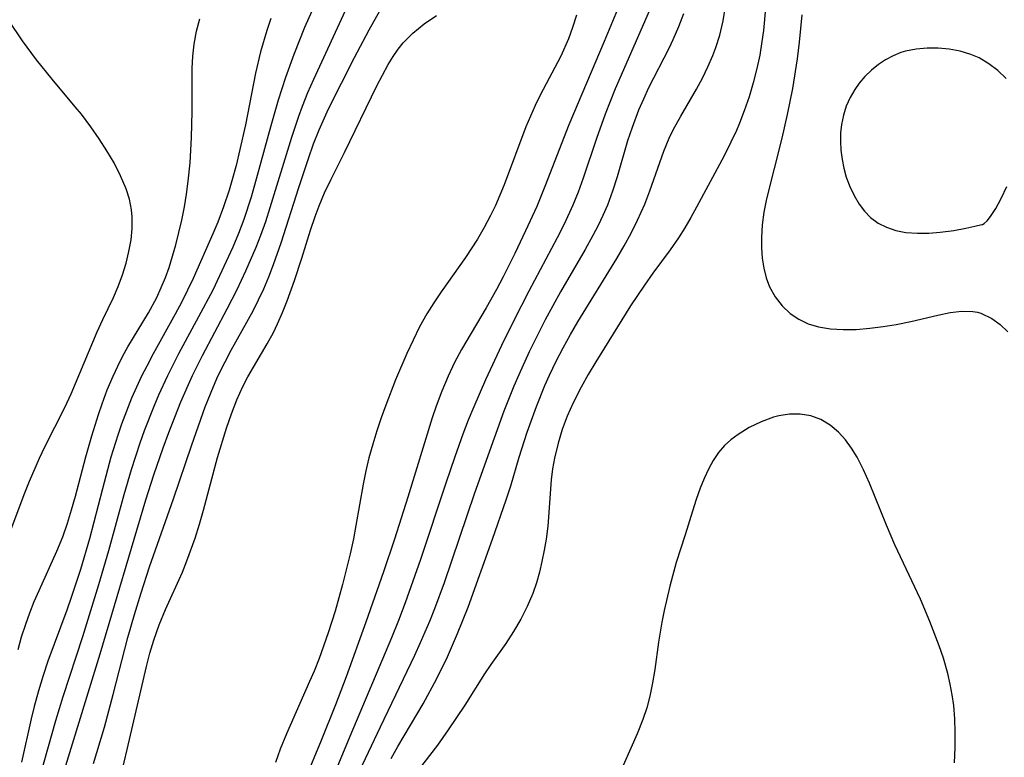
# Model space of a CAD drawing. Header units: metres. Extents: x 1073367 to 1082519, y 1569854 to 1574957.
# Tile 688 of 1056: x 1081082 to 1081201, y 1571117 to 1571206. Entities that reach past the tile are written whole.
import ezdxf

# ---------------------------------------------------------------- set-up
doc = ezdxf.new("R2010")
doc.units = ezdxf.units.M
doc.layers.add('CGG_CurvaNivelLidar_v1', color=253, linetype='Continuous', lineweight=30)

msp = doc.modelspace()

# ---------------------------------------------------------------- linework, layer by layer
at = {"layer": 'CGG_CurvaNivelLidar_v1'}
for p, q in [((1081116.8689, 1571205.3068, 75.5), (1081119.8618, 1571212.0963, 75.5)), ((1081156.6052, 1571212.4251, 74.5), (1081152.9702, 1571203.5775, 74.5)), ((1081117.9201, 1571199.0554, 75), (1081122.0022, 1571207.8599, 75)), ((1081124.6001, 1571205.0055, 74.5), (1081126.2541, 1571207.9108, 74.5)), ((1081158.3901, 1571207.2335, 75), (1081154.2974, 1571197.859, 75)), ((1081167.296, 1571206.0733, 76), (1081167.5904, 1571207.8415, 76)), ((1081172.393, 1571207.6218, 76.5), (1081172.1539, 1571204.9111, 76.5)), ((1081082.7991, 1571203.6507, 77), (1081081.1713, 1571206.1154, 77)), ((1081103.7799, 1571204.8117, 76.5), (1081104.1949, 1571206.3089, 76.5)), ((1081112.7478, 1571206.3637, 76), (1081112.2621, 1571204.8978, 76)), ((1081131.2445, 1571205.7188, 74), (1081132.7324, 1571206.7106, 74)), ((1081149.6167, 1571206.7521, 74), (1081149.1423, 1571205.2525, 74)), ((1081162.5084, 1571206.9268, 75.5), (1081161.903, 1571205.3442, 75.5)), ((1081166.887, 1571204.3398, 76), (1081167.296, 1571206.0733, 76)), ((1081176.7844, 1571206.8122, 77), (1081176.4724, 1571203.4839, 77)), ((1081103.4954, 1571203.2662, 76.5), (1081103.7799, 1571204.8117, 76.5)), ((1081112.2621, 1571204.8978, 76), (1081111.5104, 1571202.321, 76)), ((1081115.571, 1571202.0528, 75.5), (1081116.8689, 1571205.3068, 75.5)), ((1081122.8541, 1571201.6646, 74.5), (1081124.6001, 1571205.0055, 74.5)), ((1081129.8657, 1571204.6016, 74), (1081131.2445, 1571205.7188, 74)), ((1081149.1423, 1571205.2525, 74), (1081148.6527, 1571203.9214, 74)), ((1081161.903, 1571205.3442, 75.5), (1081161.2342, 1571203.7895, 75.5)), ((1081172.1539, 1571204.9111, 76.5), (1081171.9805, 1571203.5642, 76.5)), ((1081084.4829, 1571201.3565, 77), (1081082.7991, 1571203.6507, 77)), ((1081128.733, 1571203.4205, 74), (1081129.8657, 1571204.6016, 74)), ((1081148.6527, 1571203.9214, 74), (1081147.7261, 1571201.8326, 74)), ((1081152.9702, 1571203.5775, 74.5), (1081148.6796, 1571193.5296, 74.5)), ((1081161.2342, 1571203.7895, 75.5), (1081160.7386, 1571202.737, 75.5)), ((1081166.4164, 1571202.8651, 76), (1081166.887, 1571204.3398, 76)), ((1081171.9805, 1571203.5642, 76.5), (1081171.7085, 1571201.9321, 76.5)), ((1081103.3456, 1571201.8112, 76.5), (1081103.4954, 1571203.2662, 76.5)), ((1081127.4961, 1571201.7536, 74), (1081128.123, 1571202.6533, 74)), ((1081128.123, 1571202.6533, 74), (1081128.733, 1571203.4205, 74)), ((1081160.7386, 1571202.737, 75.5), (1081158.3199, 1571197.983, 75.5)), ((1081166.0492, 1571201.8992, 76), (1081166.4164, 1571202.8651, 76)), ((1081176.4724, 1571203.4839, 77), (1081176.218, 1571201.4839, 77)), ((1081189.2847, 1571202.4004, 77.5), (1081188.7431, 1571202.2388, 77.5)), ((1081190.5701, 1571202.6551, 77.5), (1081189.2847, 1571202.4004, 77.5)), ((1081191.8936, 1571202.7721, 77.5), (1081190.5701, 1571202.6551, 77.5)), ((1081193.2341, 1571202.7687, 77.5), (1081191.8936, 1571202.7721, 77.5)), ((1081194.5719, 1571202.6503, 77.5), (1081193.2341, 1571202.7687, 77.5)), ((1081195.8867, 1571202.4108, 77.5), (1081194.5719, 1571202.6503, 77.5)), ((1081197.1556, 1571202.0315, 77.5), (1081195.8867, 1571202.4108, 77.5)), ((1081086.3747, 1571199.0283, 77), (1081084.4829, 1571201.3565, 77)), ((1081103.2773, 1571200.3313, 76.5), (1081103.3456, 1571201.8112, 76.5)), ((1081111.5104, 1571202.321, 76), (1081110.9026, 1571199.7515, 76)), ((1081114.5658, 1571199.2879, 75.5), (1081115.571, 1571202.0528, 75.5)), ((1081119.7185, 1571195.446, 74.5), (1081122.8541, 1571201.6646, 74.5)), ((1081126.9147, 1571200.8121, 74), (1081127.4961, 1571201.7536, 74)), ((1081147.7261, 1571201.8326, 74), (1081145.22, 1571197.1181, 74)), ((1081165.4553, 1571200.5188, 76), (1081166.0492, 1571201.8992, 76)), ((1081171.7085, 1571201.9321, 76.5), (1081171.3695, 1571200.3144, 76.5)), ((1081176.218, 1571201.4839, 77), (1081175.6521, 1571197.8991, 77)), ((1081186.8881, 1571201.3695, 77.5), (1081186.0272, 1571200.7987, 77.5)), ((1081187.7939, 1571201.8553, 77.5), (1081186.8881, 1571201.3695, 77.5)), ((1081188.7431, 1571202.2388, 77.5), (1081187.7939, 1571201.8553, 77.5)), ((1081198.1637, 1571201.5919, 77.5), (1081197.1556, 1571202.0315, 77.5)), ((1081199.357, 1571200.8961, 77.5), (1081198.1637, 1571201.5919, 77.5)), ((1081103.2793, 1571195.1245, 76.5), (1081103.2773, 1571200.3313, 76.5)), ((1081126.2127, 1571199.5386, 74), (1081126.9147, 1571200.8121, 74)), ((1081164.8001, 1571199.1653, 76), (1081165.4553, 1571200.5188, 76)), ((1081171.3695, 1571200.3144, 76.5), (1081170.9324, 1571198.5972, 76.5)), ((1081185.181, 1571200.1246, 77.5), (1081184.3998, 1571199.3767, 77.5)), ((1081186.0272, 1571200.7987, 77.5), (1081185.181, 1571200.1246, 77.5)), ((1081200.4509, 1571200.0665, 77.5), (1081199.357, 1571200.8961, 77.5)), ((1081201.4216, 1571199.1166, 77.5), (1081200.4509, 1571200.0665, 77.5)), ((1081089.1698, 1571195.721, 77), (1081086.3747, 1571199.0283, 77)), ((1081110.9026, 1571199.7515, 76), (1081109.6854, 1571193.5343, 76)), ((1081113.6742, 1571196.5587, 75.5), (1081114.5658, 1571199.2879, 75.5)), ((1081117.2184, 1571197.4231, 75), (1081117.9201, 1571199.0554, 75)), ((1081125.5492, 1571198.2252, 74), (1081126.2127, 1571199.5386, 74)), ((1081164.0921, 1571197.84, 76), (1081164.8001, 1571199.1653, 76)), ((1081184.3998, 1571199.3767, 77.5), (1081183.6993, 1571198.5554, 77.5)), ((1081121.657, 1571190.2022, 74), (1081125.5492, 1571198.2252, 74)), ((1081154.2974, 1571197.859, 75), (1081153.0671, 1571194.8371, 75)), ((1081158.3199, 1571197.983, 75.5), (1081157.6949, 1571196.6431, 75.5)), ((1081162.1839, 1571194.5842, 76), (1081164.0921, 1571197.84, 76)), ((1081170.9324, 1571198.5972, 76.5), (1081170.4264, 1571196.9007, 76.5)), ((1081175.6521, 1571197.8991, 77), (1081175.03, 1571194.7614, 77)), ((1081183.1816, 1571197.8062, 77.5), (1081182.6228, 1571196.8143, 77.5)), ((1081183.6993, 1571198.5554, 77.5), (1081183.1816, 1571197.8062, 77.5)), ((1081112.7757, 1571193.4578, 75.5), (1081113.6742, 1571196.5587, 75.5)), ((1081116.5609, 1571195.7735, 75), (1081117.2184, 1571197.4231, 75)), ((1081145.22, 1571197.1181, 74), (1081144.6199, 1571195.8614, 74)), ((1081157.6949, 1571196.6431, 75.5), (1081157.1079, 1571195.2861, 75.5)), ((1081170.4264, 1571196.9007, 76.5), (1081169.8562, 1571195.2269, 76.5)), ((1081182.6228, 1571196.8143, 77.5), (1081182.1591, 1571195.7718, 77.5)), ((1081089.9066, 1571194.7994, 77), (1081089.1698, 1571195.721, 77)), ((1081116.1261, 1571194.5876, 75), (1081116.5609, 1571195.7735, 75)), ((1081118.5932, 1571192.9364, 74.5), (1081119.7185, 1571195.446, 74.5)), ((1081144.6199, 1571195.8614, 74), (1081143.5259, 1571193.278, 74)), ((1081157.1079, 1571195.2861, 75.5), (1081156.3153, 1571193.2222, 75.5)), ((1081182.1591, 1571195.7718, 77.5), (1081181.7993, 1571194.6898, 77.5)), ((1081091.0572, 1571193.2751, 77), (1081089.9066, 1571194.7994, 77)), ((1081103.2053, 1571192.008, 76.5), (1081103.2793, 1571195.1245, 76.5)), ((1081115.2745, 1571192.0475, 75), (1081116.1261, 1571194.5876, 75)), ((1081153.0671, 1571194.8371, 75), (1081152.0157, 1571191.8962, 75)), ((1081161.2809, 1571192.9366, 76), (1081162.1839, 1571194.5842, 76)), ((1081169.8562, 1571195.2269, 76.5), (1081169.2751, 1571193.7146, 76.5)), ((1081175.03, 1571194.7614, 77), (1081174.3666, 1571191.9054, 77)), ((1081181.7993, 1571194.6898, 77.5), (1081181.5591, 1571193.5763, 77.5)), ((1081092.0538, 1571191.8486, 77), (1081091.0572, 1571193.2751, 77)), ((1081109.6854, 1571193.5343, 76), (1081109.0325, 1571190.5421, 76)), ((1081111.1617, 1571187.4494, 75.5), (1081112.7757, 1571193.4578, 75.5)), ((1081117.9155, 1571191.2231, 74.5), (1081118.5932, 1571192.9364, 74.5)), ((1081143.5259, 1571193.278, 74), (1081140.8812, 1571186.2767, 74)), ((1081148.6796, 1571193.5296, 74.5), (1081145.8137, 1571186.1011, 74.5)), ((1081156.3153, 1571193.2222, 75.5), (1081155.7775, 1571191.5896, 75.5)), ((1081160.7922, 1571191.922, 76), (1081161.2809, 1571192.9366, 76)), ((1081169.2751, 1571193.7146, 76.5), (1081168.8998, 1571192.8296, 76.5)), ((1081181.5591, 1571193.5763, 77.5), (1081181.457, 1571192.5492, 77.5)), ((1081092.9859, 1571190.4, 77), (1081092.0538, 1571191.8486, 77)), ((1081103.011, 1571188.9674, 76.5), (1081103.2053, 1571192.008, 76.5)), ((1081112.6901, 1571183.5791, 75), (1081115.2745, 1571192.0475, 75)), ((1081152.0157, 1571191.8962, 75), (1081150.4245, 1571187.0986, 75)), ((1081160.1463, 1571190.369, 76), (1081160.7922, 1571191.922, 76)), ((1081168.8998, 1571192.8296, 76.5), (1081168.2502, 1571191.4371, 76.5)), ((1081174.3666, 1571191.9054, 77), (1081172.5164, 1571184.6247, 77)), ((1081181.457, 1571192.5492, 77.5), (1081181.4484, 1571191.5086, 77.5)), ((1081109.0325, 1571190.5421, 76), (1081108.571, 1571188.6457, 76)), ((1081117.2846, 1571189.489, 74.5), (1081117.9155, 1571191.2231, 74.5)), ((1081155.7775, 1571191.5896, 75.5), (1081154.5107, 1571187.2508, 75.5)), ((1081168.2502, 1571191.4371, 76.5), (1081167.4203, 1571189.8056, 76.5)), ((1081181.4484, 1571191.5086, 77.5), (1081181.5144, 1571190.4614, 77.5)), ((1081093.8425, 1571188.9327, 77), (1081092.9859, 1571190.4, 77)), ((1081116.1209, 1571185.9802, 74.5), (1081117.2846, 1571189.489, 74.5)), ((1081120.0123, 1571186.9679, 74), (1081121.657, 1571190.2022, 74)), ((1081158.4607, 1571185.5696, 76), (1081160.1463, 1571190.369, 76)), ((1081167.4203, 1571189.8056, 76.5), (1081164.0922, 1571183.5902, 76.5)), ((1081181.5144, 1571190.4614, 77.5), (1081181.65, 1571189.3691, 77.5)), ((1081181.65, 1571189.3691, 77.5), (1081181.8561, 1571188.2867, 77.5)), ((1081094.6358, 1571187.3839, 77), (1081093.8425, 1571188.9327, 77)), ((1081102.7969, 1571186.7279, 76.5), (1081103.011, 1571188.9674, 76.5)), ((1081108.571, 1571188.6457, 76), (1081108.0568, 1571186.7663, 76)), ((1081181.8561, 1571188.2867, 77.5), (1081182.1429, 1571187.2254, 77.5)), ((1081095.2955, 1571185.8156, 77), (1081094.6358, 1571187.3839, 77)), ((1081110.42, 1571184.8583, 75.5), (1081111.1617, 1571187.4494, 75.5)), ((1081119.2407, 1571185.3293, 74), (1081120.0123, 1571186.9679, 74)), ((1081150.4245, 1571187.0986, 75), (1081149.8205, 1571185.429, 75)), ((1081154.5107, 1571187.2508, 75.5), (1081153.9661, 1571185.5423, 75.5)), ((1081182.1429, 1571187.2254, 77.5), (1081182.5669, 1571186.0878, 77.5)), ((1081095.6957, 1571184.5566, 77), (1081095.2955, 1571185.8156, 77)), ((1081102.5958, 1571185.1812, 76.5), (1081102.7969, 1571186.7279, 76.5)), ((1081108.0568, 1571186.7663, 76), (1081107.7154, 1571185.6455, 76)), ((1081114.0087, 1571179.2944, 74.5), (1081116.1209, 1571185.9802, 74.5)), ((1081140.8812, 1571186.2767, 74), (1081139.8355, 1571183.8051, 74)), ((1081145.8137, 1571186.1011, 74.5), (1081144.8266, 1571183.6921, 74.5)), ((1081182.5669, 1571186.0878, 77.5), (1081183.0942, 1571185, 77.5)), ((1081200.8421, 1571184.6516, 77.5), (1081201.5073, 1571186.0748, 77.5)), ((1081102.3424, 1571183.6454, 76.5), (1081102.5958, 1571185.1812, 76.5)), ((1081107.7154, 1571185.6455, 76), (1081107.0477, 1571183.6467, 76)), ((1081109.5317, 1571182.1627, 75.5), (1081110.42, 1571184.8583, 75.5)), ((1081118.5925, 1571183.7651, 74), (1081119.2407, 1571185.3293, 74)), ((1081149.8205, 1571185.429, 75), (1081149.1798, 1571183.8264, 75)), ((1081153.9661, 1571185.5423, 75.5), (1081153.3449, 1571183.8615, 75.5)), ((1081157.8537, 1571183.9745, 76), (1081158.4607, 1571185.5696, 76)), ((1081172.5164, 1571184.6247, 77), (1081172.1949, 1571183.0001, 77)), ((1081183.0942, 1571185, 77.5), (1081183.7167, 1571183.9745, 77.5)), ((1081200.1723, 1571183.4255, 77.5), (1081200.8421, 1571184.6516, 77.5)), ((1081095.958, 1571183.2818, 77), (1081095.6957, 1571184.5566, 77)), ((1081102.0149, 1571182.0489, 76.5), (1081102.3424, 1571183.6454, 76.5)), ((1081107.0477, 1571183.6467, 76), (1081106.3588, 1571181.8089, 76)), ((1081112.1318, 1571181.8865, 75), (1081112.6901, 1571183.5791, 75)), ((1081118.1156, 1571182.4762, 74), (1081118.5925, 1571183.7651, 74)), ((1081139.8355, 1571183.8051, 74), (1081139.2479, 1571182.5763, 74)), ((1081144.8266, 1571183.6921, 74.5), (1081143.4718, 1571180.7306, 74.5)), ((1081149.1798, 1571183.8264, 75), (1081148.133, 1571181.5694, 75)), ((1081153.3449, 1571183.8615, 75.5), (1081152.8083, 1571182.6146, 75.5)), ((1081156.9858, 1571182.0223, 76), (1081157.8537, 1571183.9745, 76)), ((1081164.0922, 1571183.5902, 76.5), (1081163.3936, 1571182.3403, 76.5)), ((1081183.7167, 1571183.9745, 77.5), (1081184.3541, 1571183.1219, 77.5)), ((1081199.5392, 1571182.4571, 77.5), (1081200.1723, 1571183.4255, 77.5)), ((1081096.0426, 1571182.4297, 77), (1081095.958, 1571183.2818, 77)), ((1081096.0383, 1571181.0391, 77), (1081096.0426, 1571182.4297, 77)), ((1081117.5565, 1571180.8152, 74), (1081118.1156, 1571182.4762, 74)), ((1081139.2479, 1571182.5763, 74), (1081138.4922, 1571181.1296, 74)), ((1081152.8083, 1571182.6146, 75.5), (1081152.2201, 1571181.3873, 75.5)), ((1081163.3936, 1571182.3403, 76.5), (1081162.6663, 1571181.1091, 76.5)), ((1081172.1949, 1571183.0001, 77), (1081172.0065, 1571181.4766, 77)), ((1081184.3541, 1571183.1219, 77.5), (1081185.0824, 1571182.3461, 77.5)), ((1081185.0824, 1571182.3461, 77.5), (1081186.0104, 1571181.6674, 77.5)), ((1081199.1273, 1571181.9425, 77.5), (1081199.5392, 1571182.4571, 77.5)), ((1081095.8911, 1571179.6414, 77), (1081096.0383, 1571181.0391, 77)), ((1081101.2888, 1571179.0726, 76.5), (1081102.0149, 1571182.0489, 76.5)), ((1081106.3588, 1571181.8089, 76), (1081105.777, 1571180.3853, 76)), ((1081108.8907, 1571180.4725, 75.5), (1081109.5317, 1571182.1627, 75.5)), ((1081111.5334, 1571180.2092, 75), (1081112.1318, 1571181.8865, 75)), ((1081138.4922, 1571181.1296, 74), (1081137.6733, 1571179.7209, 74)), ((1081148.133, 1571181.5694, 75), (1081147.2773, 1571179.8974, 75)), ((1081152.2201, 1571181.3873, 75.5), (1081151.59, 1571180.1762, 75.5)), ((1081156.2024, 1571180.4658, 76), (1081156.9858, 1571182.0223, 76)), ((1081162.6663, 1571181.1091, 76.5), (1081161.9003, 1571179.9037, 76.5)), ((1081172.0065, 1571181.4766, 77), (1081171.9228, 1571179.9611, 77)), ((1081186.0104, 1571181.6674, 77.5), (1081187.0113, 1571181.1725, 77.5)), ((1081187.0113, 1571181.1725, 77.5), (1081188.1381, 1571180.8014, 77.5)), ((1081195.1261, 1571180.7956, 77.5), (1081196.5563, 1571181.0528, 77.5)), ((1081196.5563, 1571181.0528, 77.5), (1081197.6633, 1571181.2985, 77.5)), ((1081197.6633, 1571181.2985, 77.5), (1081198.5, 1571181.5237, 77.5)), ((1081198.5, 1571181.5237, 77.5), (1081198.5938, 1571181.4927, 77.5)), ((1081198.5938, 1571181.4927, 77.5), (1081198.7922, 1571181.6144, 77.5)), ((1081198.7922, 1571181.6144, 77.5), (1081199.1273, 1571181.9425, 77.5)), ((1081105.777, 1571180.3853, 76), (1081103.4003, 1571174.9831, 76)), ((1081108.1962, 1571178.8035, 75.5), (1081108.8907, 1571180.4725, 75.5)), ((1081110.9723, 1571178.7626, 75), (1081111.5334, 1571180.2092, 75)), ((1081116.5107, 1571177.465, 74), (1081117.5565, 1571180.8152, 74)), ((1081143.4718, 1571180.7306, 74.5), (1081142.1617, 1571178.0156, 74.5)), ((1081147.2773, 1571179.8974, 75), (1081143.8771, 1571173.4707, 75)), ((1081151.59, 1571180.1762, 75.5), (1081150.6527, 1571178.4975, 75.5)), ((1081155.3641, 1571178.9278, 76), (1081156.2024, 1571180.4658, 76)), ((1081161.9003, 1571179.9037, 76.5), (1081160.9062, 1571178.4715, 76.5)), ((1081171.9228, 1571179.9611, 77), (1081171.9281, 1571178.6979, 77)), ((1081188.1381, 1571180.8014, 77.5), (1081189.3561, 1571180.5635, 77.5)), ((1081189.3561, 1571180.5635, 77.5), (1081190.7249, 1571180.4565, 77.5)), ((1081190.7249, 1571180.4565, 77.5), (1081192.113, 1571180.4736, 77.5)), ((1081192.113, 1571180.4736, 77.5), (1081193.4749, 1571180.5789, 77.5)), ((1081193.4749, 1571180.5789, 77.5), (1081195.1261, 1571180.7956, 77.5)), ((1081095.6326, 1571178.2422, 77), (1081095.8911, 1571179.6414, 77)), ((1081100.9047, 1571177.6922, 76.5), (1081101.2888, 1571179.0726, 76.5)), ((1081107.427, 1571177.088, 75.5), (1081108.1962, 1571178.8035, 75.5)), ((1081109.7514, 1571175.9109, 75), (1081110.9723, 1571178.7626, 75)), ((1081113.0824, 1571176.6764, 74.5), (1081114.0087, 1571179.2944, 74.5)), ((1081137.6733, 1571179.7209, 74), (1081136.2229, 1571177.5429, 74)), ((1081154.4825, 1571177.4056, 76), (1081155.3641, 1571178.9278, 76)), ((1081171.9281, 1571178.6979, 77), (1081172.0128, 1571177.4585, 77)), ((1081095.2884, 1571176.847, 77), (1081095.6326, 1571178.2422, 77)), ((1081100.4764, 1571176.3288, 76.5), (1081100.9047, 1571177.6922, 76.5)), ((1081115.6227, 1571174.7458, 74), (1081116.5107, 1571177.465, 74)), ((1081136.2229, 1571177.5429, 74), (1081133.2936, 1571173.3999, 74)), ((1081142.1617, 1571178.0156, 74.5), (1081140.7621, 1571175.2144, 74.5)), ((1081150.6527, 1571178.4975, 75.5), (1081147.669, 1571173.3692, 75.5)), ((1081160.9062, 1571178.4715, 76.5), (1081158.8365, 1571175.6518, 76.5)), ((1081172.0128, 1571177.4585, 77), (1081172.1935, 1571176.2533, 77)), ((1081094.8641, 1571175.434, 77), (1081095.2884, 1571176.847, 77)), ((1081100.0373, 1571175.1105, 76.5), (1081100.4764, 1571176.3288, 76.5)), ((1081105.7796, 1571173.6486, 75.5), (1081107.427, 1571177.088, 75.5)), ((1081112.5057, 1571175.2023, 74.5), (1081113.0824, 1571176.6764, 74.5)), ((1081149.7851, 1571169.7656, 76), (1081154.4825, 1571177.4056, 76)), ((1081172.1935, 1571176.2533, 77), (1081172.4899, 1571175.0865, 77)), ((1081094.3556, 1571174.0443, 77), (1081094.8641, 1571175.434, 77)), ((1081099.5448, 1571173.9148, 76.5), (1081100.0373, 1571175.1105, 76.5)), ((1081108.7004, 1571173.6854, 75), (1081109.7514, 1571175.9109, 75)), ((1081111.8919, 1571173.7479, 74.5), (1081112.5057, 1571175.2023, 74.5)), ((1081140.7621, 1571175.2144, 74.5), (1081139.9505, 1571173.6704, 74.5)), ((1081158.8365, 1571175.6518, 76.5), (1081157.8175, 1571174.2119, 76.5)), ((1081172.4899, 1571175.0865, 77), (1081172.9095, 1571173.9816, 77)), ((1081093.77, 1571172.716, 77), (1081094.3556, 1571174.0443, 77)), ((1081098.9866, 1571172.7248, 76.5), (1081099.5448, 1571173.9148, 76.5)), ((1081103.4003, 1571174.9831, 76), (1081102.0316, 1571172.1832, 76)), ((1081114.7229, 1571172.2942, 74), (1081115.6227, 1571174.7458, 74)), ((1081157.8175, 1571174.2119, 76.5), (1081156.1346, 1571171.6814, 76.5)), ((1081172.9095, 1571173.9816, 77), (1081173.5754, 1571172.7699, 77)), ((1081092.4932, 1571170.0705, 77), (1081093.77, 1571172.716, 77)), ((1081097.9882, 1571170.8671, 76.5), (1081098.9866, 1571172.7248, 76.5)), ((1081104.0789, 1571170.4011, 75.5), (1081105.7796, 1571173.6486, 75.5)), ((1081107.4936, 1571171.3314, 75), (1081108.7004, 1571173.6854, 75)), ((1081111.2781, 1571172.4042, 74.5), (1081111.8919, 1571173.7479, 74.5)), ((1081133.2936, 1571173.3999, 74), (1081132.4043, 1571172.0744, 74)), ((1081139.9505, 1571173.6704, 74.5), (1081138.7288, 1571171.4705, 74.5)), ((1081143.8771, 1571173.4707, 75), (1081142.0717, 1571169.9461, 75)), ((1081147.669, 1571173.3692, 75.5), (1081145.857, 1571170.026, 75.5)), ((1081173.5754, 1571172.7699, 77), (1081174.4103, 1571171.688, 77)), ((1081102.0316, 1571172.1832, 76), (1081101.2317, 1571170.6767, 76)), ((1081110.6208, 1571171.0857, 74.5), (1081111.2781, 1571172.4042, 74.5)), ((1081114.1616, 1571170.9066, 74), (1081114.7229, 1571172.2942, 74)), ((1081132.4043, 1571172.0744, 74), (1081131.5617, 1571170.7208, 74)), ((1081156.1346, 1571171.6814, 76.5), (1081151.9456, 1571164.9516, 76.5)), ((1081174.4103, 1571171.688, 77), (1081175.4044, 1571170.7611, 77)), ((1081095.5124, 1571166.7461, 76.5), (1081097.9882, 1571170.8671, 76.5)), ((1081101.2317, 1571170.6767, 76), (1081098.5743, 1571165.9, 76)), ((1081101.6623, 1571165.9383, 75.5), (1081104.0789, 1571170.4011, 75.5)), ((1081104.5105, 1571165.7204, 75), (1081107.4936, 1571171.3314, 75)), ((1081107.9705, 1571166.3447, 74.5), (1081110.6208, 1571171.0857, 74.5)), ((1081113.5643, 1571169.5464, 74), (1081114.1616, 1571170.9066, 74)), ((1081131.5617, 1571170.7208, 74), (1081130.6983, 1571169.166, 74)), ((1081138.7288, 1571171.4705, 74.5), (1081135.7476, 1571166.4522, 74.5)), ((1081175.4044, 1571170.7611, 77), (1081176.4329, 1571170.0797, 77)), ((1081189.9496, 1571169.8126, 77), (1081193.1995, 1571170.5719, 77)), ((1081193.1995, 1571170.5719, 77), (1081194.6656, 1571170.878, 77)), ((1081194.6656, 1571170.878, 77), (1081196.0708, 1571171.0575, 77)), ((1081196.0708, 1571171.0575, 77), (1081197.4064, 1571171.0327, 77)), ((1081197.4064, 1571171.0327, 77), (1081197.9884, 1571170.9304, 77)), ((1081197.9884, 1571170.9304, 77), (1081198.3721, 1571170.8237, 77)), ((1081198.3721, 1571170.8237, 77), (1081199.7271, 1571170.177, 77)), ((1081091.8184, 1571168.5622, 77), (1081092.4932, 1571170.0705, 77)), ((1081113.0588, 1571168.4933, 74), (1081113.5643, 1571169.5464, 74)), ((1081130.6983, 1571169.166, 74), (1081129.9017, 1571167.5704, 74)), ((1081142.0717, 1571169.9461, 75), (1081140.5711, 1571166.9349, 75)), ((1081145.857, 1571170.026, 75.5), (1081143.9101, 1571166.1422, 75.5)), ((1081148.8789, 1571168.2348, 76), (1081149.7851, 1571169.7656, 76)), ((1081176.4329, 1571170.0797, 77), (1081177.5658, 1571169.5479, 77)), ((1081177.5658, 1571169.5479, 77), (1081178.7835, 1571169.1678, 77)), ((1081178.7835, 1571169.1678, 77), (1081180.247, 1571168.92, 77)), ((1081184.9877, 1571168.9942, 77), (1081186.5855, 1571169.1939, 77)), ((1081186.5855, 1571169.1939, 77), (1081188.1771, 1571169.4556, 77)), ((1081188.1771, 1571169.4556, 77), (1081189.9496, 1571169.8126, 77)), ((1081199.7271, 1571170.177, 77), (1081200.7132, 1571169.4487, 77)), ((1081200.7132, 1571169.4487, 77), (1081201.6391, 1571168.5682, 77)), ((1081088.6727, 1571161.1002, 77), (1081091.8184, 1571168.5622, 77)), ((1081112.3238, 1571167.1288, 74), (1081113.0588, 1571168.4933, 74)), ((1081147.9937, 1571166.6365, 76), (1081148.8789, 1571168.2348, 76)), ((1081180.247, 1571168.92, 77), (1081181.7743, 1571168.8315, 77)), ((1081181.7743, 1571168.8315, 77), (1081183.3444, 1571168.8644, 77)), ((1081183.3444, 1571168.8644, 77), (1081184.9877, 1571168.9942, 77)), ((1081109.9899, 1571163.1177, 74), (1081112.3238, 1571167.1288, 74)), ((1081129.9017, 1571167.5704, 74), (1081129.1534, 1571165.9453, 74)), ((1081140.5711, 1571166.9349, 75), (1081138.6242, 1571162.7935, 75)), ((1081094.2818, 1571164.4069, 76.5), (1081094.8783, 1571165.5884, 76.5)), ((1081094.8783, 1571165.5884, 76.5), (1081095.5124, 1571166.7461, 76.5)), ((1081098.5743, 1571165.9, 76), (1081097.7829, 1571164.4409, 76)), ((1081100.3266, 1571163.3046, 75.5), (1081101.6623, 1571165.9383, 75.5)), ((1081103.3081, 1571163.2871, 75), (1081104.5105, 1571165.7204, 75)), ((1081107.2307, 1571164.945, 74.5), (1081107.9705, 1571166.3447, 74.5)), ((1081129.1534, 1571165.9453, 74), (1081127.8001, 1571162.765, 74)), ((1081135.7476, 1571166.4522, 74.5), (1081134.8989, 1571164.8588, 74.5)), ((1081143.9101, 1571166.1422, 75.5), (1081142.647, 1571163.3814, 75.5)), ((1081147.1584, 1571165.0114, 76), (1081147.9937, 1571166.6365, 76)), ((1081093.7228, 1571163.2037, 76.5), (1081094.2818, 1571164.4069, 76.5)), ((1081097.7829, 1571164.4409, 76), (1081097.1691, 1571163.2247, 76)), ((1081106.3789, 1571163.2025, 74.5), (1081107.2307, 1571164.945, 74.5)), ((1081134.8989, 1571164.8588, 74.5), (1081134.1206, 1571163.2281, 74.5)), ((1081146.3618, 1571163.3308, 76), (1081147.1584, 1571165.0114, 76)), ((1081151.9456, 1571164.9516, 76.5), (1081151.0317, 1571163.4111, 76.5)), ((1081093.0327, 1571161.5587, 76.5), (1081093.7228, 1571163.2037, 76.5)), ((1081097.1691, 1571163.2247, 76), (1081095.9695, 1571160.5608, 76)), ((1081099.2502, 1571160.9491, 75.5), (1081100.3266, 1571163.3046, 75.5)), ((1081101.9167, 1571160.1075, 75), (1081103.3081, 1571163.2871, 75)), ((1081105.8371, 1571161.9847, 74.5), (1081106.3789, 1571163.2025, 74.5)), ((1081134.1206, 1571163.2281, 74.5), (1081133.3603, 1571161.4228, 74.5)), ((1081142.647, 1571163.3814, 75.5), (1081142.0595, 1571161.9947, 75.5)), ((1081145.8136, 1571162.0807, 76), (1081146.3618, 1571163.3308, 76)), ((1081151.0317, 1571163.4111, 76.5), (1081150.1755, 1571161.8739, 76.5)), ((1081109.3928, 1571161.9683, 74), (1081109.9899, 1571163.1177, 74)), ((1081127.8001, 1571162.765, 74), (1081126.6175, 1571159.7183, 74)), ((1081138.6242, 1571162.7935, 75), (1081137.2234, 1571159.5383, 75)), ((1081144.7963, 1571159.5459, 76), (1081145.8136, 1571162.0807, 76)), ((1081087.9058, 1571159.4416, 77), (1081088.6727, 1571161.1002, 77)), ((1081092.4059, 1571159.8831, 76.5), (1081093.0327, 1571161.5587, 76.5)), ((1081098.6795, 1571159.6086, 75.5), (1081099.2502, 1571160.9491, 75.5)), ((1081104.8411, 1571159.5044, 74.5), (1081105.8371, 1571161.9847, 74.5)), ((1081108.6549, 1571160.3445, 74), (1081109.3928, 1571161.9683, 74)), ((1081133.3603, 1571161.4228, 74.5), (1081132.6773, 1571159.5825, 74.5)), ((1081142.0595, 1571161.9947, 75.5), (1081140.8692, 1571158.9825, 75.5)), ((1081150.1755, 1571161.8739, 76.5), (1081149.2015, 1571159.9923, 76.5)), ((1081091.9727, 1571158.6051, 76.5), (1081092.4059, 1571159.8831, 76.5)), ((1081095.9695, 1571160.5608, 76), (1081095.3435, 1571159.0117, 76)), ((1081100.4547, 1571156.4301, 75), (1081101.9167, 1571160.1075, 75)), ((1081107.9973, 1571158.6685, 74), (1081108.6549, 1571160.3445, 74)), ((1081126.6175, 1571159.7183, 74), (1081126.0644, 1571158.1798, 74)), ((1081149.2015, 1571159.9923, 76.5), (1081148.5014, 1571158.4068, 76.5)), ((1081085.5051, 1571154.6916, 77), (1081087.9058, 1571159.4416, 77)), ((1081091.1777, 1571156.0183, 76.5), (1081091.9727, 1571158.6051, 76.5)), ((1081095.3435, 1571159.0117, 76), (1081094.7585, 1571157.444, 76)), ((1081097.527, 1571156.6789, 75.5), (1081098.6795, 1571159.6086, 75.5)), ((1081103.2073, 1571154.9286, 74.5), (1081104.8411, 1571159.5044, 74.5)), ((1081107.3998, 1571156.9536, 74), (1081107.9973, 1571158.6685, 74)), ((1081132.6773, 1571159.5825, 74.5), (1081132.2088, 1571158.182, 74.5)), ((1081137.2234, 1571159.5383, 75), (1081136.5602, 1571157.8954, 75)), ((1081140.8692, 1571158.9825, 75.5), (1081139.6685, 1571155.7305, 75.5)), ((1081143.6826, 1571156.4471, 76), (1081144.7963, 1571159.5459, 76)), ((1081175.323, 1571158.6299, 77), (1081174.0232, 1571158.4299, 77)), ((1081176.6114, 1571158.6472, 77), (1081175.323, 1571158.6299, 77)), ((1081177.863, 1571158.4484, 77), (1081176.6114, 1571158.6472, 77)), ((1081179.0656, 1571157.9987, 77), (1081177.863, 1571158.4484, 77)), ((1081094.7585, 1571157.444, 76), (1081094.3022, 1571156.1187, 76)), ((1081126.0644, 1571158.1798, 74), (1081125.5421, 1571156.6315, 74)), ((1081132.2088, 1571158.182, 74.5), (1081129.2926, 1571148.6313, 74.5)), ((1081136.5602, 1571157.8954, 75), (1081135.926, 1571156.2413, 75)), ((1081148.5014, 1571158.4068, 76.5), (1081147.8984, 1571156.7802, 76.5)), ((1081171.8738, 1571157.7286, 77), (1081170.4455, 1571157.0225, 77)), ((1081173.36, 1571158.2633, 77), (1081171.8738, 1571157.7286, 77)), ((1081174.0232, 1571158.4299, 77), (1081173.36, 1571158.2633, 77)), ((1081180.1916, 1571157.3242, 77), (1081179.0656, 1571157.9987, 77)), ((1081181.2258, 1571156.4541, 77), (1081180.1916, 1571157.3242, 77)), ((1081094.3022, 1571156.1187, 76), (1081093.4677, 1571153.4374, 76)), ((1081096.995, 1571155.1965, 75.5), (1081097.527, 1571156.6789, 75.5)), ((1081099.7661, 1571154.5728, 75), (1081100.4547, 1571156.4301, 75)), ((1081106.3169, 1571153.4156, 74), (1081107.3998, 1571156.9536, 74)), ((1081125.5421, 1571156.6315, 74), (1081125.0394, 1571155.0106, 74)), ((1081135.926, 1571156.2413, 75), (1081134.943, 1571153.4907, 75)), ((1081142.7193, 1571153.4635, 76), (1081143.6826, 1571156.4471, 76)), ((1081147.8984, 1571156.7802, 76.5), (1081147.3925, 1571155.1195, 76.5)), ((1081169.0978, 1571156.1894, 77), (1081168.2404, 1571155.5575, 77)), ((1081170.4455, 1571157.0225, 77), (1081169.0978, 1571156.1894, 77)), ((1081182.0434, 1571155.5517, 77), (1081181.2258, 1571156.4541, 77)), ((1081090.4601, 1571153.479, 76.5), (1081091.1777, 1571156.0183, 76.5)), ((1081095.9506, 1571151.953, 75.5), (1081096.995, 1571155.1965, 75.5)), ((1081101.0324, 1571148.422, 74.5), (1081103.2073, 1571154.9286, 74.5)), ((1081125.0394, 1571155.0106, 74), (1081124.5891, 1571153.3757, 74)), ((1081139.6685, 1571155.7305, 75.5), (1081137.3359, 1571149.1125, 75.5)), ((1081147.3925, 1571155.1195, 76.5), (1081146.9676, 1571153.3186, 76.5)), ((1081168.2404, 1571155.5575, 77), (1081167.4546, 1571154.8474, 77)), ((1081182.7857, 1571154.54, 77), (1081182.0434, 1571155.5517, 77)), ((1081084.8744, 1571153.3431, 77), (1081085.5051, 1571154.6916, 77)), ((1081098.6499, 1571151.331, 75), (1081099.7661, 1571154.5728, 75)), ((1081166.7278, 1571153.9937, 77), (1081166.0903, 1571153.0381, 77)), ((1081167.4546, 1571154.8474, 77), (1081166.7278, 1571153.9937, 77)), ((1081183.4595, 1571153.4399, 77), (1081182.7857, 1571154.54, 77)), ((1081083.661, 1571150.5449, 77), (1081084.8744, 1571153.3431, 77)), ((1081089.193, 1571148.7362, 76.5), (1081090.4601, 1571153.479, 76.5)), ((1081093.4677, 1571153.4374, 76), (1081092.4332, 1571149.6365, 76)), ((1081104.6429, 1571147.0645, 74), (1081106.3169, 1571153.4156, 74)), ((1081124.5891, 1571153.3757, 74), (1081124.2135, 1571151.7852, 74)), ((1081134.943, 1571153.4907, 75), (1081133.8552, 1571150.2976, 75)), ((1081141.6795, 1571150.0095, 76), (1081142.7193, 1571153.4635, 76)), ((1081146.9676, 1571153.3186, 76.5), (1081146.7434, 1571152.0291, 76.5)), ((1081166.0903, 1571153.0381, 77), (1081165.5217, 1571151.9845, 77)), ((1081184.2427, 1571151.9132, 77), (1081183.4595, 1571153.4399, 77)), ((1081095.071, 1571148.9269, 75.5), (1081095.9506, 1571151.953, 75.5)), ((1081097.6878, 1571148.286, 75), (1081098.6499, 1571151.331, 75)), ((1081124.2135, 1571151.7852, 74), (1081123.8847, 1571150.1832, 74)), ((1081146.7434, 1571152.0291, 76.5), (1081146.5772, 1571150.7294, 76.5)), ((1081165.5217, 1571151.9845, 77), (1081165.0145, 1571150.8651, 77)), ((1081184.958, 1571150.3049, 77), (1081184.2427, 1571151.9132, 77)), ((1081083.0928, 1571149.1278, 77), (1081083.661, 1571150.5449, 77)), ((1081123.8847, 1571150.1832, 74), (1081123.0094, 1571145.2115, 74)), ((1081133.8552, 1571150.2976, 75), (1081130.8162, 1571141.1246, 75)), ((1081146.5772, 1571150.7294, 76.5), (1081146.1449, 1571145.1192, 76.5)), ((1081165.0145, 1571150.8651, 77), (1081164.5517, 1571149.6964, 77)), ((1081186.9854, 1571145.2592, 77), (1081184.958, 1571150.3049, 77)), ((1081079.6449, 1571140.0647, 77), (1081083.0928, 1571149.1278, 77)), ((1081092.4332, 1571149.6365, 76), (1081090.8734, 1571143.5863, 76)), ((1081137.3359, 1571149.1125, 75.5), (1081133.6425, 1571138.2945, 75.5)), ((1081141.1281, 1571148.296, 76), (1081141.6795, 1571150.0095, 76)), ((1081164.5517, 1571149.6964, 77), (1081164.0699, 1571148.3418, 77)), ((1081088.7312, 1571147.1038, 76.5), (1081089.193, 1571148.7362, 76.5)), ((1081092.1669, 1571129.7271, 75), (1081097.6878, 1571148.286, 75)), ((1081093.2101, 1571142.2106, 75.5), (1081095.071, 1571148.9269, 75.5)), ((1081098.1267, 1571140.2053, 74.5), (1081101.0324, 1571148.422, 74.5)), ((1081129.2926, 1571148.6313, 74.5), (1081127.6681, 1571143.5387, 74.5)), ((1081139.4989, 1571143.5539, 76), (1081141.1281, 1571148.296, 76)), ((1081164.0699, 1571148.3418, 77), (1081163.618, 1571146.9395, 77)), ((1081088.231, 1571145.4879, 76.5), (1081088.7312, 1571147.1038, 76.5)), ((1081104.1576, 1571145.3721, 74), (1081104.6429, 1571147.0645, 74)), ((1081163.618, 1571146.9395, 77), (1081162.7368, 1571144.0873, 77)), ((1081087.6563, 1571143.85, 76.5), (1081088.231, 1571145.4879, 76.5)), ((1081103.6291, 1571143.6952, 74), (1081104.1576, 1571145.3721, 74)), ((1081123.0094, 1571145.2115, 74), (1081122.7062, 1571143.5975, 74)), ((1081146.1449, 1571145.1192, 76.5), (1081145.9525, 1571143.5715, 76.5)), ((1081188.0041, 1571142.8627, 77), (1081186.9854, 1571145.2592, 77)), ((1081086.9537, 1571142.121, 76.5), (1081087.6563, 1571143.85, 76.5)), ((1081090.8734, 1571143.5863, 76), (1081089.7976, 1571139.9036, 76)), ((1081102.6406, 1571140.9441, 74), (1081103.6291, 1571143.6952, 74)), ((1081122.7062, 1571143.5975, 74), (1081122.3205, 1571141.7912, 74)), ((1081127.6681, 1571143.5387, 74.5), (1081126.3367, 1571139.6101, 74.5)), ((1081136.5421, 1571135.3686, 76), (1081139.4989, 1571143.5539, 76)), ((1081145.9525, 1571143.5715, 76.5), (1081145.7268, 1571142.2129, 76.5)), ((1081162.7368, 1571144.0873, 77), (1081161.6546, 1571140.7458, 77)), ((1081084.7991, 1571137.3593, 76.5), (1081086.9537, 1571142.121, 76.5)), ((1081092.001, 1571138.0887, 75.5), (1081093.2101, 1571142.2106, 75.5)), ((1081145.7268, 1571142.2129, 76.5), (1081145.4545, 1571140.8655, 76.5)), ((1081191.0967, 1571136.3247, 77), (1081188.0041, 1571142.8627, 77)), ((1081102.0897, 1571139.5963, 74), (1081102.6406, 1571140.9441, 74)), ((1081122.3205, 1571141.7912, 74), (1081121.4102, 1571138.0779, 74)), ((1081130.8162, 1571141.1246, 75), (1081128.9511, 1571135.8668, 75)), ((1081145.4545, 1571140.8655, 76.5), (1081145.1452, 1571139.5605, 76.5)), ((1081161.6546, 1571140.7458, 77), (1081160.8541, 1571137.8778, 77)), ((1081089.7976, 1571139.9036, 76), (1081088.7336, 1571136.6293, 76)), ((1081097.0976, 1571137.0828, 74.5), (1081098.1267, 1571140.2053, 74.5)), ((1081100.0379, 1571135.0901, 74), (1081102.0897, 1571139.5963, 74)), ((1081126.3367, 1571139.6101, 74.5), (1081124.2174, 1571133.5404, 74.5)), ((1081145.1452, 1571139.5605, 76.5), (1081144.7839, 1571138.2743, 76.5)), ((1081133.6425, 1571138.2945, 75.5), (1081132.4951, 1571135.1746, 75.5)), ((1081144.7839, 1571138.2743, 76.5), (1081144.3563, 1571137.0133, 76.5)), ((1081084.2292, 1571136.0218, 76.5), (1081084.7991, 1571137.3593, 76.5)), ((1081090.0686, 1571131.8185, 75.5), (1081092.001, 1571138.0887, 75.5)), ((1081096.3035, 1571134.4753, 74.5), (1081097.0976, 1571137.0828, 74.5)), ((1081121.4102, 1571138.0779, 74), (1081120.5118, 1571134.8809, 74)), ((1081160.8541, 1571137.8778, 77), (1081160.1839, 1571134.9661, 77)), ((1081083.6922, 1571134.6705, 76.5), (1081084.2292, 1571136.0218, 76.5)), ((1081088.7336, 1571136.6293, 76), (1081088.1632, 1571135.008, 76)), ((1081144.3563, 1571137.0133, 76.5), (1081143.6864, 1571135.425, 76.5)), ((1081192.2339, 1571133.6445, 77), (1081191.0967, 1571136.3247, 77)), ((1081088.1632, 1571135.008, 76), (1081085.8704, 1571128.8255, 76)), ((1081099.2758, 1571133.2377, 74), (1081100.0379, 1571135.0901, 74)), ((1081120.5118, 1571134.8809, 74), (1081119.6781, 1571132.2677, 74)), ((1081128.9511, 1571135.8668, 75), (1081128.1363, 1571133.7379, 75)), ((1081132.4951, 1571135.1746, 75.5), (1081131.8843, 1571133.6303, 75.5)), ((1081135.2725, 1571132.1696, 76), (1081136.5421, 1571135.3686, 76)), ((1081143.6864, 1571135.425, 76.5), (1081142.8998, 1571133.8893, 76.5)), ((1081160.1839, 1571134.9661, 77), (1081159.9038, 1571133.5315, 77)), ((1081083.1935, 1571133.3049, 76.5), (1081083.6922, 1571134.6705, 76.5)), ((1081095.5244, 1571131.6836, 74.5), (1081096.3035, 1571134.4753, 74.5)), ((1081124.2174, 1571133.5404, 74.5), (1081121.8406, 1571126.9628, 74.5)), ((1081128.1363, 1571133.7379, 75), (1081127.2872, 1571131.6391, 75)), ((1081131.8843, 1571133.6303, 75.5), (1081130.7803, 1571131.0564, 75.5)), ((1081142.8998, 1571133.8893, 76.5), (1081142.0239, 1571132.4176, 76.5)), ((1081159.9038, 1571133.5315, 77), (1081159.5213, 1571131.1445, 77)), ((1081193.3667, 1571130.6846, 77), (1081192.2339, 1571133.6445, 77)), ((1081082.6979, 1571131.7906, 76.5), (1081083.1935, 1571133.3049, 76.5)), ((1081098.6416, 1571131.3806, 74), (1081099.2758, 1571133.2377, 74)), ((1081142.0239, 1571132.4176, 76.5), (1081141.0758, 1571130.9899, 76.5)), ((1081082.2623, 1571130.2586, 76.5), (1081082.6979, 1571131.7906, 76.5)), ((1081087.6972, 1571124.5863, 75.5), (1081090.0686, 1571131.8185, 75.5)), ((1081093.7496, 1571124.8207, 74.5), (1081095.5244, 1571131.6836, 74.5)), ((1081098.1781, 1571129.7913, 74), (1081098.6416, 1571131.3806, 74)), ((1081119.6781, 1571132.2677, 74), (1081118.573, 1571129.1691, 74)), ((1081127.2872, 1571131.6391, 75), (1081122.2893, 1571119.7741, 75)), ((1081134.041, 1571129.3718, 76), (1081135.2725, 1571132.1696, 76)), ((1081159.5213, 1571131.1445, 77), (1081159.0498, 1571127.8539, 77)), ((1081130.7803, 1571131.0564, 75.5), (1081130.0705, 1571129.5206, 75.5)), ((1081141.0758, 1571130.9899, 76.5), (1081139.2792, 1571128.4537, 76.5)), ((1081193.8658, 1571129.1921, 77), (1081193.3667, 1571130.6846, 77)), ((1081085.8704, 1571128.8255, 76), (1081085.2833, 1571127.1005, 76)), ((1081088.0439, 1571116.2517, 75), (1081092.1669, 1571129.7271, 75)), ((1081097.758, 1571128.1822, 74), (1081098.1781, 1571129.7913, 74)), ((1081118.573, 1571129.1691, 74), (1081117.9655, 1571127.6453, 74)), ((1081130.0705, 1571129.5206, 75.5), (1081125.9318, 1571120.899, 75.5)), ((1081132.7669, 1571126.7545, 76), (1081134.041, 1571129.3718, 76)), ((1081194.3893, 1571127.3503, 77), (1081193.8658, 1571129.1921, 77)), ((1081095.4407, 1571118.1698, 74), (1081097.758, 1571128.1822, 74)), ((1081117.9655, 1571127.6453, 74), (1081117.4285, 1571126.3977, 74)), ((1081139.2792, 1571128.4537, 76.5), (1081138.5077, 1571127.2991, 76.5)), ((1081159.0498, 1571127.8539, 77), (1081158.7795, 1571126.2245, 77)), ((1081085.2833, 1571127.1005, 76), (1081084.7228, 1571125.2504, 76)), ((1081117.4285, 1571126.3977, 74), (1081114.6422, 1571120.0748, 74)), ((1081121.8406, 1571126.9628, 74.5), (1081120.5702, 1571123.5816, 74.5)), ((1081131.1153, 1571123.6963, 76), (1081132.7669, 1571126.7545, 76)), ((1081138.5077, 1571127.2991, 76.5), (1081136.1336, 1571123.5546, 76.5)), ((1081194.6931, 1571126.0664, 77), (1081194.3893, 1571127.3503, 77)), ((1081084.7228, 1571125.2504, 76), (1081084.2216, 1571123.3831, 76)), ((1081158.7795, 1571126.2245, 77), (1081158.4486, 1571124.6147, 77)), ((1081194.9414, 1571124.7769, 77), (1081194.6931, 1571126.0664, 77)), ((1081086.8348, 1571121.6779, 75.5), (1081087.6972, 1571124.5863, 75.5)), ((1081092.6798, 1571120.8775, 74.5), (1081093.7496, 1571124.8207, 74.5)), ((1081158.4486, 1571124.6147, 77), (1081158.0814, 1571123.2146, 77)), ((1081195.1238, 1571123.4818, 77), (1081194.9414, 1571124.7769, 77)), ((1081084.2216, 1571123.3831, 76), (1081083.857, 1571121.8863, 76)), ((1081120.5702, 1571123.5816, 74.5), (1081118.8321, 1571119.2613, 74.5)), ((1081128.072, 1571118.5418, 76), (1081131.1153, 1571123.6963, 76)), ((1081136.1336, 1571123.5546, 76.5), (1081134.1478, 1571120.5475, 76.5)), ((1081158.0814, 1571123.2146, 77), (1081157.6177, 1571121.7967, 77)), ((1081195.2493, 1571121.8899, 77), (1081195.1238, 1571123.4818, 77)), ((1081083.857, 1571121.8863, 76), (1081082.669, 1571116.6666, 76)), ((1081084.9885, 1571115.1309, 75.5), (1081086.8348, 1571121.6779, 75.5)), ((1081157.6177, 1571121.7967, 77), (1081156.9442, 1571120.0813, 77)), ((1081195.2954, 1571120.2917, 77), (1081195.2493, 1571121.8899, 77)), ((1081091.3778, 1571116.5056, 74.5), (1081092.6798, 1571120.8775, 74.5)), ((1081125.9318, 1571120.899, 75.5), (1081123.787, 1571116.2807, 75.5)), ((1081134.1478, 1571120.5475, 76.5), (1081132.8374, 1571118.7205, 76.5)), ((1081114.6422, 1571120.0748, 74), (1081113.893, 1571118.2305, 74)), ((1081118.8321, 1571119.2613, 74.5), (1081116.3592, 1571113.4294, 74.5)), ((1081122.2893, 1571119.7741, 75), (1081119.6977, 1571113.5362, 75)), ((1081156.9442, 1571120.0813, 77), (1081151.5271, 1571107.8577, 77)), ((1081195.2845, 1571118.4311, 77), (1081195.2954, 1571120.2917, 77)), ((1081094.6878, 1571115.1431, 74), (1081095.4407, 1571118.1698, 74)), ((1081113.893, 1571118.2305, 74), (1081113.301, 1571116.6374, 74)), ((1081127.2827, 1571117.099, 76), (1081128.072, 1571118.5418, 76)), ((1081132.8374, 1571118.7205, 76.5), (1081130.5196, 1571115.6831, 76.5)), ((1081195.2025, 1571116.572, 77), (1081195.2845, 1571118.4311, 77))]:
    msp.add_line(p, q, dxfattribs=at)

doc.saveas('drawing.dxf')
